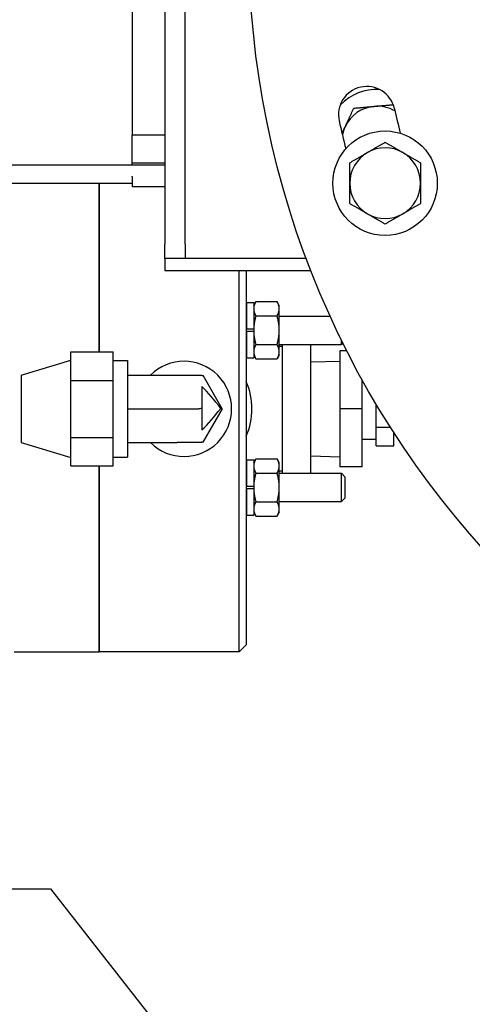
# Model space of a CAD drawing. Header units: inches. Extents: x 18 to 846, y -44 to 561.
# Tile 301 of 637: x 300.68 to 304.68, y 489.5 to 498.19. Entities that reach past the tile are written whole.
import ezdxf

# ---------------------------------------------------------------- set-up
doc = ezdxf.new("R2010")
doc.units = ezdxf.units.IN
doc.header["$LTSCALE"] = 24
doc.header["$MEASUREMENT"] = 0
doc.layers.add('Dimension (ANSI)', color=7, linetype='Continuous', lineweight=25)
doc.layers.add('Visible (ANSI)', color=7, linetype='Continuous', lineweight=30)
doc.styles.add('Note Text (ANSI)', font='tahoma.ttf')
doc.dimstyles.new('SB Fraction-16 (ANSI)', dxfattribs={"dimscale": 24, "dimtxt": 0.125, "dimasz": 0.098425, "dimexe": 0.125, "dimexo": 0.0625, "dimgap": 0.031496, "dimtad": 0, "dimtih": 1, "dimtoh": 1, "dimdec": 4, "dimrnd": 1e-08, "dimzin": 0, "dimdsep": 46, "dimlunit": 5, "dimtxsty": 'Note Text (ANSI)', "dimcen": 0.09, "dimdle": 0.393701, "dimclrd": 256, "dimclre": 256, "dimclrt": 256, "dimadec": 0, "dimazin": 3, "dimtfac": 0.96, "dimtofl": 0, "dimtmove": 0, "dimatfit": 3, "dimfxl": 1, "dimfrac": 2, "dimtolj": 1, "dimtzin": 12, "dimlwd": -1, "dimlwe": -1, "dimarcsym": 0})

# ---------------------------------------------------------------- blocks, each defined once
blk = doc.blocks.new('*D18')
at = {"layer": 'Defpoints', "color": 0, "transparency": 16777216}
for p in [(349.6784, 522.0867), (260.8595, 408.0867), (349.6784, 408.0867)]:
    blk.add_point(p, dxfattribs=at)
at = {"layer": 'Dimension (ANSI)', "transparency": 16777216}
for p, q in [((348.1784, 522.0867), (257.8595, 522.0867)), ((260.8595, 519.7245), (260.8595, 464.3476)), ((260.8595, 410.4489), (260.8595, 459.8257)), ((348.1784, 408.0867), (257.8595, 408.0867))]:
    blk.add_line(p, q, dxfattribs=at)
for points in [[(260.4658, 519.7245), (261.2532, 519.7245), (260.8595, 522.0867)], [(260.4658, 410.4489), (261.2532, 410.4489), (260.8595, 408.0867)]]:
    blk.add_solid(points, dxfattribs=at)
at = {"layer": 'Dimension (ANSI)', "transparency": 16777216, "insert": (257.7598, 463.5917), "char_height": 3, "attachment_point": 1, "style": 'Note Text (ANSI)'}
blk.add_mtext('\\A1;114', dxfattribs=at)

msp = doc.modelspace()

# ---------------------------------------------------------------- linework, layer by layer
at = {"layer": 'Visible (ANSI)'}
for p, q in [((301.96629, 501.70346), (301.96629, 496.20346)), ((302.14559, 496.20346), (302.14559, 501.70346)), ((301.67829, 500.74748), (301.67829, 497.16745)), ((301.67829, 496.92055), (301.67829, 497.16745)), ((301.96629, 497.16745), (301.67829, 497.16745)), ((301.96629, 496.90293), (299.42829, 496.90293)), ((301.67829, 496.90594), (301.67829, 496.92055)), ((301.96629, 496.92055), (301.67829, 496.92055)), ((299.42829, 496.74281), (301.67829, 496.74281)), ((301.38629, 496.74281), (301.38629, 495.255)), ((301.38629, 495.255), (301.38629, 496.74281)), ((301.67829, 496.80043), (301.67829, 496.80469)), ((301.67829, 496.80043), (301.67829, 496.73862)), ((301.67829, 496.73862), (301.67829, 496.71097)), ((301.67829, 496.71075), (301.67829, 496.71097)), ((301.96629, 496.71075), (301.67829, 496.71075)), ((301.96629, 496.07846), (301.96629, 496.20346)), ((302.14559, 496.20346), (302.14559, 496.07846)), ((302.14559, 496.07846), (301.96629, 496.07846)), ((301.96629, 496.07846), (301.96629, 495.97386)), ((303.21612, 496.07846), (302.14559, 496.07846)), ((301.96629, 495.97386), (303.25617, 495.97386)), ((302.62329, 492.60655), (302.62329, 495.97386)), ((302.68629, 495.97386), (302.68629, 492.66955)), ((302.68929, 495.68905), (302.68929, 495.45795)), ((302.68929, 495.68905), (302.75129, 495.68905)), ((302.75129, 495.66455), (302.77085, 495.69843)), ((302.75129, 495.68905), (302.75129, 495.45795)), ((302.77085, 495.69843), (302.95773, 495.69843)), ((302.97729, 495.66455), (302.95773, 495.69843)), ((302.97729, 495.63521), (302.97729, 495.66455)), ((302.97729, 495.44555), (302.97729, 495.63521)), ((302.68629, 495.57055), (302.68929, 495.57055)), ((302.77085, 495.57199), (302.95773, 495.57199)), ((302.97729, 495.57055), (303.42671, 495.57055)), ((302.68929, 495.45795), (302.75129, 495.45795)), ((302.75129, 495.43315), (302.68929, 495.43315)), ((302.68929, 495.43315), (302.68929, 495.20205)), ((302.75129, 495.45795), (302.75129, 495.44555)), ((302.75129, 495.44555), (302.75129, 495.43315)), ((302.75129, 495.43315), (302.75129, 495.20205)), ((302.97729, 495.25589), (302.97729, 495.44555)), ((303.52654, 495.32055), (303.52654, 495.35961)), ((301.13639, 495.00328), (301.13639, 495.255)), ((301.13639, 495.255), (301.51139, 495.255)), ((301.51139, 495.00328), (301.51139, 495.255)), ((302.68629, 495.32055), (302.68929, 495.32055)), ((302.68929, 495.30155), (302.68629, 495.30155)), ((302.77085, 495.31911), (302.95773, 495.31911)), ((302.97729, 495.32055), (303.52654, 495.32055)), ((303.00629, 495.30155), (302.97729, 495.30155)), ((302.97729, 495.22655), (302.97729, 495.25589)), ((303.00629, 494.18288), (303.00629, 495.32055)), ((303.25629, 494.18288), (303.25629, 495.32055)), ((303.57463, 495.26337), (303.51121, 495.26337)), ((303.51121, 495.26337), (303.51121, 494.75155)), ((303.53945, 495.33346), (303.52654, 495.32055)), ((300.69879, 495.04855), (301.13639, 495.18055)), ((301.51139, 495.17905), (301.63639, 495.17905)), ((301.63639, 495.17905), (301.63639, 494.32405)), ((302.68929, 495.20205), (302.75129, 495.20205)), ((302.75129, 495.22655), (302.77085, 495.19267)), ((302.77085, 495.19267), (302.95773, 495.19267)), ((302.97729, 495.22655), (302.95773, 495.19267)), ((303.25629, 495.16573), (303.51121, 495.1737)), ((300.69879, 495.04855), (300.69879, 494.45455)), ((301.13639, 494.49983), (301.13639, 495.00328)), ((301.13639, 495.00328), (301.51139, 495.00328)), ((301.51139, 494.49983), (301.51139, 495.00328)), ((301.63639, 495.04905), (302.09446, 495.04905)), ((302.09446, 495.04905), (302.29264, 495.04905)), ((302.29264, 495.04905), (302.29264, 495.04455)), ((302.29264, 495.04455), (302.30546, 495.04455)), ((302.47433, 494.75205), (302.30546, 495.04455)), ((303.70806, 494.75155), (303.70806, 495.01189)), ((302.29264, 494.94772), (302.29264, 494.75385)), ((301.63639, 494.75155), (302.24831, 494.75155)), ((302.29264, 494.75385), (302.29264, 494.56531)), ((302.30546, 494.45855), (302.47462, 494.75155)), ((302.47433, 494.75205), (302.47462, 494.75155)), ((303.70806, 494.75155), (303.51121, 494.75155)), ((303.51121, 494.75155), (303.51121, 494.23974)), ((303.70806, 494.23974), (303.70806, 494.75155)), ((303.83331, 494.58903), (303.83331, 494.79382)), ((303.83331, 494.42651), (303.83331, 494.58903)), ((303.83331, 494.58903), (303.95947, 494.58903)), ((301.13639, 494.2481), (301.13639, 494.49983)), ((301.13639, 494.49983), (301.51139, 494.49983)), ((301.51139, 494.2481), (301.51139, 494.49983)), ((303.70806, 494.48405), (303.83331, 494.48405)), ((303.98956, 494.42651), (303.98956, 494.54214)), ((300.69879, 494.45455), (301.13639, 494.32255)), ((301.63639, 494.45355), (302.07626, 494.45355)), ((302.29264, 494.45355), (302.07626, 494.45355)), ((302.30546, 494.45855), (302.29264, 494.45855)), ((302.29264, 494.45855), (302.29264, 494.45355)), ((303.83331, 494.42651), (303.98956, 494.42651)), ((301.51139, 494.32405), (301.63639, 494.32405)), ((302.68929, 494.30138), (302.68929, 494.07028)), ((302.68929, 494.30138), (302.75129, 494.30138)), ((302.75129, 494.27688), (302.77085, 494.31076)), ((302.75129, 494.30138), (302.75129, 494.07028)), ((302.77085, 494.31076), (302.95773, 494.31076)), ((302.97729, 494.27688), (302.95773, 494.31076)), ((303.25629, 494.33737), (303.51121, 494.32941)), ((301.13639, 494.2481), (301.51139, 494.2481)), ((301.38629, 494.2481), (301.38629, 492.60655)), ((301.38629, 492.60655), (301.38629, 494.2481)), ((302.97729, 494.24754), (302.97729, 494.27688)), ((302.97729, 494.05788), (302.97729, 494.24754)), ((303.70806, 494.23974), (303.51121, 494.23974)), ((302.68929, 494.20155), (302.68629, 494.20155)), ((302.68629, 494.18288), (302.68929, 494.18288)), ((302.77085, 494.18432), (302.95773, 494.18432)), ((303.00629, 494.20155), (302.97729, 494.20155)), ((302.97729, 494.18288), (303.52654, 494.18288)), ((303.52654, 493.93288), (303.52654, 494.18288)), ((303.55629, 494.15313), (303.52654, 494.18288)), ((303.55629, 494.15313), (303.55629, 493.96263)), ((302.68929, 494.07028), (302.75129, 494.07028)), ((302.75129, 494.04548), (302.68929, 494.04548)), ((302.68929, 494.04548), (302.68929, 493.81438)), ((302.75129, 494.07028), (302.75129, 494.05788)), ((302.75129, 494.05788), (302.75129, 494.04548)), ((302.75129, 494.04548), (302.75129, 493.81438)), ((302.97729, 493.86822), (302.97729, 494.05788)), ((303.55629, 493.96263), (303.52654, 493.93288)), ((302.68629, 493.93288), (302.68929, 493.93288)), ((302.77085, 493.93144), (302.95773, 493.93144)), ((302.97729, 493.93288), (303.52654, 493.93288)), ((302.97729, 493.83888), (302.97729, 493.86822)), ((302.68929, 493.81438), (302.75129, 493.81438)), ((302.75129, 493.83888), (302.77085, 493.805)), ((302.77085, 493.805), (302.95773, 493.805)), ((302.97729, 493.83888), (302.95773, 493.805)), ((302.68629, 492.66955), (302.62329, 492.60655)), ((300.63629, 492.60655), (301.38629, 492.60655)), ((302.62329, 492.60655), (301.38629, 492.60655)), ((300.45699, 490.51612), (300.75429, 490.51612)), ((300.75429, 490.51612), (300.95681, 490.51612)), ((300.95681, 490.51612), (302.43001, 488.63764))]:
    msp.add_line(p, q, dxfattribs=at)
for centre, radius in [((310.70699, 498.88681), 8), ((303.91225, 496.74272), 0.461)]:
    msp.add_circle(centre, radius, dxfattribs=at)
for centre, radius, start, end in [((303.75053, 497.34628), 0.25, 12.486826, 192.486826), ((303.84295, 497.10946), 0.461, 87.637122, 135.002313), ((303.84295, 497.10946), 0.3125, 60.018116, 95.058449), ((303.84295, 497.10946), 0.3125, 95.058449, 155.058449), ((310.70699, 498.88681), 6.875, 192.486826, 194.341962), ((310.70699, 498.88681), 7.375, 192.486826, 194.451374), ((303.84295, 497.10946), 0.3125, 155.058449, 169.598523), ((303.91225, 496.74272), 0.3125, 120, 180), ((303.91225, 496.74272), 0.3125, 60, 120), ((303.91225, 496.74272), 0.3125, 0, 60), ((303.91225, 496.74272), 0.3125, 180, 240), ((303.91225, 496.74272), 0.3125, 300, 0), ((303.91225, 496.74272), 0.3125, 240, 300), ((302.13629, 494.75155), 0.42, 225.196185, 134.900529), ((302.13629, 494.75155), 0.6, 336.443536, 23.556464)]:
    msp.add_arc(centre, radius, start, end, dxfattribs=at)
for centre, major_axis, ratio, start_param, end_param in [((302.38128, 494.46923), (-0.33659, 0.58299), 0.3297795, 5.0269856, 5.4620598), ((302.38243, 495.07388), (-0.24872, -0.2829), 0.6209998, 0.499745, 0.5629626), ((302.3889, 495.08508), (-0.36594, -0.63383), 0.3292862, 0.821949, 1.2219323)]:
    msp.add_ellipse(centre, major_axis=major_axis, ratio=ratio, start_param=start_param, end_param=end_param, dxfattribs=at)
for points, weights in [([(303.8154, 497.42074), (303.89429, 497.42773), (303.984, 497.43567)], [1, 1.0358236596, 1.00402304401]), ([(303.5596, 497.24124), (303.59491, 497.31717), (303.63568, 497.40484)], [1, 1.0379548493, 1]), ([(303.63568, 497.40484), (303.73199, 497.41336), (303.8154, 497.42074)], [1, 1.0379548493, 1]), ([(303.53184, 497.18156), (303.54587, 497.21173), (303.5596, 497.24124)], [1.01788293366, 1.01441994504, 1]), ([(303.756, 497.01335), (303.82852, 497.05522), (303.91225, 497.10356)], [1, 1.0379548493, 1]), ([(303.91225, 497.10356), (303.99599, 497.05522), (304.0685, 497.01335)], [1, 1.0379548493, 1]), ([(303.59975, 496.92314), (303.68349, 496.97148), (303.756, 497.01335)], [1, 1.0379548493, 1]), ([(304.0685, 497.01335), (304.14102, 496.97148), (304.22475, 496.92314)], [1, 1.0379548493, 1]), ([(303.59975, 496.74272), (303.59975, 496.82645), (303.59975, 496.92314)], [1, 1.0379548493, 1]), ([(304.22475, 496.92314), (304.22475, 496.82645), (304.22475, 496.74272)], [1, 1.0379548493, 1]), ([(303.59975, 496.5623), (303.59975, 496.65898), (303.59975, 496.74272)], [1, 1.0379548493, 1]), ([(304.22475, 496.74272), (304.22475, 496.65898), (304.22475, 496.5623)], [1, 1.0379548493, 1]), ([(303.756, 496.47208), (303.68349, 496.51395), (303.59975, 496.5623)], [1, 1.0379548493, 1]), ([(304.22475, 496.5623), (304.14102, 496.51395), (304.0685, 496.47208)], [1, 1.0379548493, 1]), ([(303.91225, 496.38187), (303.82852, 496.43022), (303.756, 496.47208)], [1, 1.0379548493, 1]), ([(304.0685, 496.47208), (303.99599, 496.43022), (303.91225, 496.38187)], [1, 1.0379548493, 1]), ([(302.77085, 495.69843), (302.75129, 495.66455), (302.75129, 495.63521)], [1, 1.0379548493, 1]), ([(302.97729, 495.63521), (302.97729, 495.66455), (302.95773, 495.69843)], [1, 1.0379548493, 1]), ([(302.75129, 495.63521), (302.75129, 495.60587), (302.77085, 495.57199)], [1, 1.0379548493, 1]), ([(302.95773, 495.57199), (302.97729, 495.60587), (302.97729, 495.63521)], [1, 1.0379548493, 1]), ([(302.77085, 495.57199), (302.75129, 495.50424), (302.75129, 495.44555)], [1, 1.0379548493, 1]), ([(302.97729, 495.44555), (302.97729, 495.50424), (302.95773, 495.57199)], [1, 1.0379548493, 1]), ([(302.75129, 495.44555), (302.75129, 495.38687), (302.77085, 495.31911)], [1, 1.0379548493, 1]), ([(302.95773, 495.31911), (302.97729, 495.38687), (302.97729, 495.44555)], [1, 1.0379548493, 1]), ([(302.77085, 495.31911), (302.75129, 495.28524), (302.75129, 495.25589)], [1, 1.0379548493, 1]), ([(302.75129, 495.25589), (302.75129, 495.22655), (302.77085, 495.19267)], [1, 1.0379548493, 1]), ([(302.97729, 495.25589), (302.97729, 495.28524), (302.95773, 495.31911)], [1, 1.0379548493, 1]), ([(302.95773, 495.19267), (302.97729, 495.22655), (302.97729, 495.25589)], [1, 1.0379548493, 1]), ([(302.77085, 494.31076), (302.75129, 494.27688), (302.75129, 494.24754)], [1, 1.0379548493, 1]), ([(302.97729, 494.24754), (302.97729, 494.27688), (302.95773, 494.31076)], [1, 1.0379548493, 1]), ([(302.75129, 494.24754), (302.75129, 494.2182), (302.77085, 494.18432)], [1, 1.0379548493, 1]), ([(302.95773, 494.18432), (302.97729, 494.2182), (302.97729, 494.24754)], [1, 1.0379548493, 1]), ([(302.77085, 494.18432), (302.75129, 494.11656), (302.75129, 494.05788)], [1, 1.0379548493, 1]), ([(302.97729, 494.05788), (302.97729, 494.11656), (302.95773, 494.18432)], [1, 1.0379548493, 1]), ([(302.75129, 494.05788), (302.75129, 493.9992), (302.77085, 493.93144)], [1, 1.0379548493, 1]), ([(302.95773, 493.93144), (302.97729, 493.9992), (302.97729, 494.05788)], [1, 1.0379548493, 1]), ([(302.77085, 493.93144), (302.75129, 493.89756), (302.75129, 493.86822)], [1, 1.0379548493, 1]), ([(302.75129, 493.86822), (302.75129, 493.83888), (302.77085, 493.805)], [1, 1.0379548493, 1]), ([(302.97729, 493.86822), (302.97729, 493.89756), (302.95773, 493.93144)], [1, 1.0379548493, 1]), ([(302.95773, 493.805), (302.97729, 493.83888), (302.97729, 493.86822)], [1, 1.0379548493, 1])]:
    msp.add_rational_spline(points, weights, degree=2, dxfattribs=at)
for points, knots in [([(302.29264, 494.75385), (302.28701, 494.75355), (302.28141, 494.75323), (302.27588, 494.75288), (302.27256, 494.75267), (302.26921, 494.75244), (302.26585, 494.7522)], [3.419892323, 3.419892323, 3.419892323, 3.419892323, 3.462261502, 3.462261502, 3.462261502, 3.487655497, 3.487655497, 3.487655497, 3.487655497]), ([(302.47433, 494.75205), (302.47399, 494.7526), (302.47313, 494.75308), (302.46928, 494.75419), (302.46527, 494.75474), (302.45995, 494.75518)], [-1.17196129, -1.17196129, -1.17196129, -1.17196129, -1.10604599, -1.10604599, -0.99992579, -0.99992579, -0.99992579, -0.99992579])]:
    msp.add_open_spline(points, degree=3, knots=knots, dxfattribs=at)

# ---------------------------------------------------------------- dimensions: what is measured, and where the dimension line sits
at = {"layer": 'Dimension (ANSI)'}
dim = msp.add_linear_dim(base=(260.85953, 408.08668), p1=(349.67843, 522.08668), p2=(349.67843, 408.08668), angle=90, dimstyle='SB Fraction-16 (ANSI)', override={"dimgap": 0.031496, "dimdec": 4, "dimtol": 0, "dimlim": 0, "dimtp": 0, "dimtm": 0, "dimtdec": 2, "dimatfit": 1}, dxfattribs=at)
dim.commit()
dim.dimension.update_dxf_attribs({"geometry": '*D18', "text_midpoint": (260.85953, 462.08668), "dimtype": 160})

doc.saveas('drawing.dxf')
